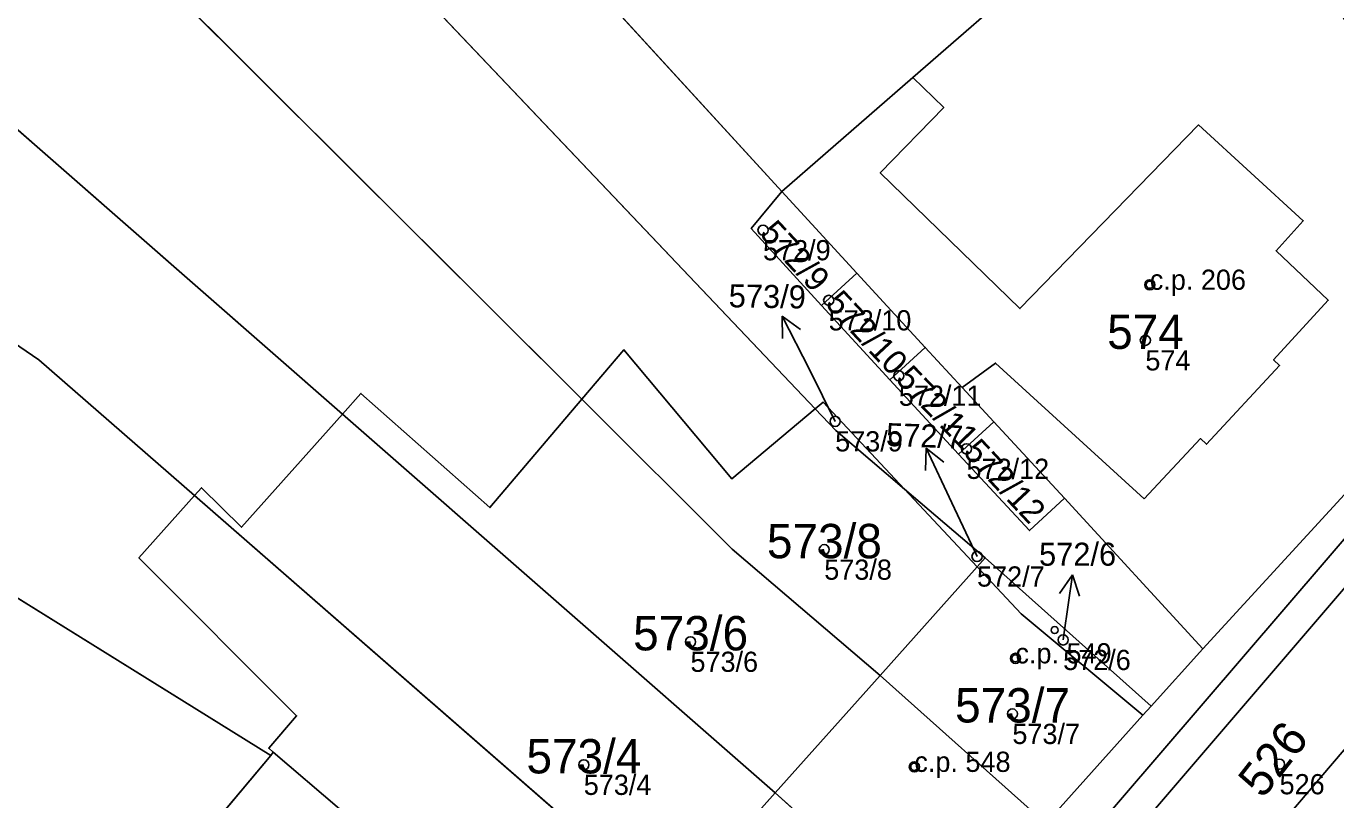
# Model space of a CAD drawing. Extents: x -603967 to -594699, y -1179315 to -1165625.
# Drawn here: x -598350.8 to -598286, y -1172389.2 to -1172351 of the extents above; entities that cross this region are included whole.
import ezdxf

# ---------------------------------------------------------------- set-up
doc = ezdxf.new("R2010")
doc.units = 0
for name, color, linetype in [('Definiční body', 7, 'Continuous'), ('Hranice parcel', 7, 'Continuous'), ('Parcelní čísla', 7, 'Continuous'), ('Polygon budovy', 7, 'Continuous'), ('Polygon parcely', 7, 'Continuous'), ('Pop  PČ popisy', 7, 'Continuous'), ('Vnitřní kresba', 7, 'Continuous'), ('Značky budov', 7, 'Continuous')]:
    doc.layers.add(name, color=color, linetype=linetype)

msp = doc.modelspace()

# ---------------------------------------------------------------- linework, layer by layer
at = {"layer": 'Definiční body'}
for centre in [(-598314.31, -1172361.04994), (-598295.17, -1172363.74994), (-598311.06, -1172364.51994), (-598295.39, -1172366.49994), (-598307.59, -1172368.24994), (-598310.74, -1172370.50994), (-598304.24, -1172371.86994), (-598311.28, -1172376.85994), (-598303.72, -1172377.19994), (-598299.46, -1172381.32994), (-598317.9, -1172381.41994), (-598301.82, -1172382.23994), (-598301.97, -1172384.98994), (-598323.18, -1172387.50994), (-598306.82, -1172387.60994), (-598288.75, -1172387.47994)]:
    msp.add_circle(centre, 0.25, dxfattribs=at)
at = {"layer": 'Hranice parcel'}
for p, q in [((-598360.84, -1172307.26), (-598313.38, -1172359.14)), ((-598360.92, -1172318.08), (-598311.73, -1172369.89)), ((-598365.59, -1172327.23), (-598323.27, -1172369.42)), ((-598335.12, -1172370.15), (-598371.33, -1172338.45)), ((-598313.38, -1172359.14), (-598309.67, -1172363.17)), ((-598338.66, -1172387.05), (-598380.8, -1172360.85)), ((-598311.41, -1172364.77), (-598309.67, -1172363.17)), ((-598309.67, -1172363.17), (-598306.28, -1172366.85)), ((-598308.03, -1172368.45), (-598311.41, -1172364.77)), ((-598308.03, -1172368.45), (-598306.28, -1172366.85)), ((-598304.63, -1172372.13), (-598308.03, -1172368.45)), ((-598335.12, -1172370.15), (-598334.21, -1172369.13)), ((-598311.73, -1172369.89), (-598315.86, -1172373.35)), ((-598313.71, -1172388.9), (-598335.12, -1172370.15)), ((-598304.63, -1172372.13), (-598302.89, -1172370.53)), ((-598302.89, -1172370.53), (-598299.4, -1172374.32)), ((-598301.13, -1172375.92), (-598304.63, -1172372.13)), ((-598342.44, -1172374.18), (-598342.1, -1172373.8)), ((-598303.71, -1172377.71), (-598307.31, -1172373.86)), ((-598303.32, -1172377.27), (-598307.31, -1172373.86)), ((-598345.19, -1172377.27), (-598342.44, -1172374.18)), ((-598342.44, -1172374.18), (-598318.91, -1172394.72)), ((-598299.4, -1172374.32), (-598301.13, -1172375.92)), ((-598299.4, -1172374.32), (-598292.55, -1172381.77)), ((-598308.52, -1172383.09), (-598303.71, -1172377.71)), ((-598303.71, -1172377.71), (-598303.32, -1172377.27)), ((-598303.32, -1172377.27), (-598295.11, -1172384.6)), ((-598292.55, -1172381.77), (-598295.11, -1172384.6)), ((-598308.52, -1172383.09), (-598313.71, -1172388.9)), ((-598300.32, -1172390.41), (-598308.52, -1172383.09)), ((-598295.11, -1172384.6), (-598295.52, -1172385.05)), ((-598295.52, -1172385.05), (-598300.32, -1172390.41)), ((-598338.55, -1172386.88), (-598338.66, -1172387.05)), ((-598338.66, -1172387.05), (-598344.37, -1172393.85)), ((-598313.71, -1172388.9), (-598318.91, -1172394.72)), ((-598305.52, -1172396.22), (-598313.71, -1172388.9))]:
    msp.add_line(p, q, dxfattribs=at)
for points in [[(-598208.6, -1172325.98), (-598232.59, -1172340.88), (-598245.1, -1172347.44), (-598251.15, -1172350.71), (-598259.95, -1172355.78), (-598275.94, -1172367.17), (-598282.35, -1172372.62), (-598325.36, -1172422.74), (-598333.81, -1172431.52), (-598341.61, -1172438.77), (-598351.16, -1172447.17), (-598359.7, -1172454.16), (-598366.26, -1172459.52), (-598371.85, -1172462.43), (-598378.96, -1172465.7), (-598384.66, -1172468.38), (-598391.37, -1172469.58), (-598402.17, -1172469.66)], [(-598291.99, -1172340.53), (-598294.59, -1172342.79), (-598306.89, -1172353.49), (-598313.38, -1172359.14)], [(-598342.44, -1172374.18), (-598350.14, -1172367.46), (-598376.82, -1172349.2)], [(-598311.41, -1172364.77), (-598314.89, -1172360.97), (-598313.38, -1172359.14)], [(-598275.29, -1172363.07), (-598277.99, -1172365.89), (-598292.55, -1172381.77)], [(-598306.28, -1172366.85), (-598304.45, -1172368.84), (-598302.89, -1172370.53)], [(-598315.86, -1172373.35), (-598321.19, -1172366.97), (-598323.27, -1172369.42)], [(-598334.21, -1172369.13), (-598327.82, -1172374.78), (-598323.27, -1172369.42)], [(-598323.27, -1172369.42), (-598315.83, -1172376.84), (-598308.52, -1172383.09)], [(-598307.31, -1172373.86), (-598311.34, -1172369.56), (-598311.73, -1172369.89)], [(-598307.31, -1172373.86), (-598310.7, -1172370.97), (-598311.73, -1172369.89)], [(-598342.1, -1172373.8), (-598340.11, -1172375.75), (-598335.12, -1172370.15)], [(-598338.55, -1172386.88), (-598338.77, -1172386.69), (-598337.39, -1172385.08), (-598345.19, -1172377.27)], [(-598303.71, -1172377.71), (-598301.54, -1172380.03), (-598295.52, -1172385.05)], [(-598323.9, -1172400.3), (-598325.08, -1172399.2), (-598335.27, -1172389.68), (-598338.55, -1172386.88)]]:
    msp.add_lwpolyline(points, dxfattribs=at)
at = {"layer": 'Polygon budovy'}
for points in [[(-598295.45, -1172374.35), (-598292.67, -1172371.36), (-598292.37, -1172371.64), (-598288.75, -1172367.75), (-598289.05, -1172367.47), (-598286.34, -1172364.52), (-598288.92, -1172362.07), (-598287.58, -1172360.58), (-598292.76, -1172355.84), (-598301.6, -1172364.93), (-598308.51, -1172358.21), (-598305.37, -1172354.97), (-598306.89, -1172353.49), (-598313.38, -1172359.14), (-598309.67, -1172363.17), (-598306.28, -1172366.85), (-598304.45, -1172368.84), (-598302.8, -1172367.63)], [(-598303.32, -1172377.27), (-598303.71, -1172377.71), (-598308.52, -1172383.09), (-598300.32, -1172390.41), (-598295.52, -1172385.05), (-598295.11, -1172384.6)], [(-598313.71, -1172388.9), (-598305.52, -1172396.22), (-598300.32, -1172390.41), (-598308.52, -1172383.09)], [(-598318.91, -1172394.72), (-598310.61, -1172402.14), (-598308.68, -1172399.76), (-598305.52, -1172396.22), (-598313.71, -1172388.9)]]:
    msp.add_lwpolyline(points, close=True, dxfattribs=at)
at = {"layer": 'Polygon parcely'}
for points in [[(-598197.5, -1172257.68), (-598202.71, -1172301.27), (-598203.09, -1172311.78), (-598203.76, -1172315.82), (-598204.5, -1172318.52), (-598208.6, -1172325.98), (-598232.59, -1172340.88), (-598245.1, -1172347.44), (-598251.15, -1172350.71), (-598259.95, -1172355.78), (-598275.94, -1172367.17), (-598282.35, -1172372.62), (-598325.36, -1172422.74), (-598333.81, -1172431.52), (-598341.61, -1172438.77), (-598351.16, -1172447.17)], [(-598251.9, -1172349.8), (-598268.41, -1172360.45), (-598275.29, -1172363.07), (-598277.99, -1172365.89), (-598292.55, -1172381.77), (-598295.11, -1172384.6), (-598295.52, -1172385.05), (-598300.32, -1172390.41), (-598305.52, -1172396.22), (-598308.68, -1172399.76), (-598308.57, -1172399.86), (-598310.61, -1172402.14), (-598315.81, -1172407.95), (-598322.24, -1172415.66), (-598328.71, -1172423.43), (-598332.61, -1172428.09), (-598338.89, -1172434.55), (-598350.85, -1172445.13)], [(-598351.16, -1172447.17), (-598341.61, -1172438.77), (-598333.81, -1172431.52), (-598325.36, -1172422.74), (-598282.35, -1172372.62), (-598275.94, -1172367.17), (-598259.95, -1172355.78), (-598251.15, -1172350.71)]]:
    msp.add_lwpolyline(points, dxfattribs=at)
for points in [[(-598360.84, -1172307.26), (-598313.38, -1172359.14), (-598306.89, -1172353.49), (-598294.59, -1172342.79), (-598291.99, -1172340.53), (-598317.36, -1172294.5), (-598319.17, -1172285.68), (-598323.75, -1172287.38), (-598355.9, -1172299.33), (-598365.81, -1172301.83)], [(-598311.41, -1172364.77), (-598314.89, -1172360.97), (-598313.38, -1172359.14), (-598360.84, -1172307.26), (-598375.65, -1172336.24), (-598371.33, -1172338.45), (-598365.59, -1172327.23), (-598360.92, -1172318.08), (-598311.73, -1172369.89), (-598311.34, -1172369.56), (-598307.31, -1172373.86), (-598303.32, -1172377.27), (-598295.11, -1172384.6), (-598292.55, -1172381.77), (-598299.4, -1172374.32), (-598301.13, -1172375.92), (-598304.63, -1172372.13), (-598308.03, -1172368.45)], [(-598323.27, -1172369.42), (-598321.19, -1172366.97), (-598315.86, -1172373.35), (-598311.73, -1172369.89), (-598360.92, -1172318.08), (-598365.59, -1172327.23)], [(-598334.21, -1172369.13), (-598327.82, -1172374.78), (-598323.27, -1172369.42), (-598365.59, -1172327.23), (-598371.33, -1172338.45), (-598335.12, -1172370.15)], [(-598376.82, -1172349.2), (-598350.14, -1172367.46), (-598342.44, -1172374.18), (-598342.1, -1172373.8), (-598340.11, -1172375.75), (-598335.12, -1172370.15), (-598371.33, -1172338.45)], [(-598306.89, -1172353.49), (-598313.38, -1172359.14), (-598309.67, -1172363.17), (-598306.28, -1172366.85), (-598304.45, -1172368.84), (-598302.89, -1172370.53), (-598299.4, -1172374.32), (-598292.55, -1172381.77), (-598277.99, -1172365.89), (-598275.29, -1172363.07), (-598283.64, -1172353.58), (-598286.63, -1172348.91), (-598291.99, -1172340.53), (-598294.59, -1172342.79)], [(-598337.39, -1172385.08), (-598345.19, -1172377.27), (-598342.44, -1172374.18), (-598350.14, -1172367.46), (-598376.82, -1172349.2), (-598382.27, -1172359.81), (-598380.8, -1172360.85), (-598338.66, -1172387.05), (-598338.55, -1172386.88), (-598338.77, -1172386.69)], [(-598309.67, -1172363.17), (-598313.38, -1172359.14), (-598314.89, -1172360.97), (-598311.41, -1172364.77)], [(-598338.66, -1172387.05), (-598380.8, -1172360.85), (-598383.7, -1172368.62), (-598384.39, -1172370.47), (-598344.37, -1172393.85)], [(-598308.03, -1172368.45), (-598306.28, -1172366.85), (-598309.67, -1172363.17), (-598311.41, -1172364.77)], [(-598302.89, -1172370.53), (-598304.45, -1172368.84), (-598306.28, -1172366.85), (-598308.03, -1172368.45), (-598304.63, -1172372.13)], [(-598311.73, -1172369.89), (-598315.86, -1172373.35), (-598321.19, -1172366.97), (-598323.27, -1172369.42), (-598315.83, -1172376.84), (-598308.52, -1172383.09), (-598303.71, -1172377.71), (-598307.31, -1172373.86), (-598310.7, -1172370.97)], [(-598308.52, -1172383.09), (-598315.83, -1172376.84), (-598323.27, -1172369.42), (-598327.82, -1172374.78), (-598334.21, -1172369.13), (-598335.12, -1172370.15), (-598313.71, -1172388.9)], [(-598311.34, -1172369.56), (-598311.73, -1172369.89), (-598310.7, -1172370.97), (-598307.31, -1172373.86)], [(-598335.12, -1172370.15), (-598340.11, -1172375.75), (-598342.1, -1172373.8), (-598342.44, -1172374.18), (-598318.91, -1172394.72), (-598313.71, -1172388.9)], [(-598299.4, -1172374.32), (-598302.89, -1172370.53), (-598304.63, -1172372.13), (-598301.13, -1172375.92)], [(-598303.32, -1172377.27), (-598307.31, -1172373.86), (-598303.71, -1172377.71)], [(-598323.9, -1172400.3), (-598318.91, -1172394.72), (-598342.44, -1172374.18), (-598345.19, -1172377.27), (-598337.39, -1172385.08), (-598338.77, -1172386.69), (-598338.55, -1172386.88), (-598335.27, -1172389.68), (-598325.08, -1172399.2)], [(-598300.32, -1172390.41), (-598295.52, -1172385.05), (-598301.54, -1172380.03), (-598303.71, -1172377.71), (-598308.52, -1172383.09)], [(-598303.71, -1172377.71), (-598301.54, -1172380.03), (-598295.52, -1172385.05), (-598295.11, -1172384.6), (-598303.32, -1172377.27)], [(-598308.52, -1172383.09), (-598313.71, -1172388.9), (-598305.52, -1172396.22), (-598300.32, -1172390.41)], [(-598338.55, -1172386.88), (-598338.66, -1172387.05), (-598344.37, -1172393.85), (-598342.01, -1172395.94), (-598338.74, -1172398.83), (-598331.45, -1172406.84), (-598329.84, -1172408.49), (-598329.98, -1172408.62), (-598328.95, -1172409.67), (-598322.24, -1172415.66), (-598315.81, -1172407.95), (-598320.42, -1172403.55), (-598323.9, -1172400.3), (-598325.08, -1172399.2), (-598335.27, -1172389.68)], [(-598313.71, -1172388.9), (-598318.91, -1172394.72), (-598310.61, -1172402.14), (-598308.57, -1172399.86), (-598308.68, -1172399.76), (-598305.52, -1172396.22)]]:
    msp.add_lwpolyline(points, close=True, dxfattribs=at)
at = {"layer": 'Pop  PČ popisy'}
for p, q in [((-598312, -1172367.97), (-598313.362, -1172365.296)), ((-598313.362, -1172365.296), (-598312.462, -1172365.961)), ((-598313.362, -1172365.296), (-598313.354, -1172366.416)), ((-598310.74, -1172370.51), (-598312, -1172367.97)), ((-598306.238, -1172371.83), (-598306.269, -1172372.949)), ((-598304.97, -1172374.55), (-598306.238, -1172371.83)), ((-598306.238, -1172371.83), (-598305.361, -1172372.526)), ((-598303.72, -1172377.2), (-598304.97, -1172374.55)), ((-598299.002, -1172378.108), (-598299.638, -1172379.03)), ((-598299.42, -1172381.08), (-598299.002, -1172378.108)), ((-598299.002, -1172378.108), (-598298.646, -1172379.17)), ((-598299.46, -1172381.33), (-598299.42, -1172381.08))]:
    msp.add_line(p, q, dxfattribs=at)
at = {"layer": 'Vnitřní kresba'}
for p, q in [((-598306.89, -1172353.49), (-598305.37, -1172354.97)), ((-598305.37, -1172354.97), (-598308.51, -1172358.21)), ((-598301.6, -1172364.93), (-598292.76, -1172355.84)), ((-598292.76, -1172355.84), (-598287.58, -1172360.58)), ((-598308.51, -1172358.21), (-598301.6, -1172364.93)), ((-598287.58, -1172360.58), (-598288.92, -1172362.07)), ((-598288.92, -1172362.07), (-598286.34, -1172364.52)), ((-598286.34, -1172364.52), (-598289.05, -1172367.47)), ((-598289.05, -1172367.47), (-598288.75, -1172367.75)), ((-598302.8, -1172367.63), (-598304.45, -1172368.84)), ((-598295.45, -1172374.35), (-598302.8, -1172367.63)), ((-598288.75, -1172367.75), (-598292.37, -1172371.64)), ((-598292.67, -1172371.36), (-598295.45, -1172374.35)), ((-598292.37, -1172371.64), (-598292.67, -1172371.36)), ((-598324.18, -1172423.83), (-598281.17, -1172373.66)), ((-598320.27, -1172427.43), (-598277.42, -1172377.22))]:
    msp.add_line(p, q, dxfattribs=at)
at = {"layer": 'Značky budov'}
for centre in [(-598295.1768, -1172363.74916), (-598299.8768, -1172380.83916), (-598301.8268, -1172382.23916), (-598306.8268, -1172387.60916)]:
    msp.add_circle(centre, 0.175, dxfattribs=at)

# ---------------------------------------------------------------- texts
at = {"layer": 'Definiční body'}
for s, p in [('572/9', (-598314.31, -1172362.539)), ('c.p. 206', (-598295.17, -1172364)), ('572/10', (-598311.06, -1172366.009)), ('574', (-598295.39, -1172367.989)), ('572/11', (-598307.59, -1172369.739)), ('573/9', (-598310.74, -1172371.999)), ('572/12', (-598304.24, -1172373.359)), ('573/8', (-598311.28, -1172378.349)), ('572/7', (-598303.72, -1172378.689)), ('c.p. 549', (-598301.82, -1172382.49)), ('572/6', (-598299.46, -1172382.819)), ('573/6', (-598317.9, -1172382.909)), ('573/7', (-598301.97, -1172386.479)), ('c.p. 548', (-598306.82, -1172387.86)), ('573/4', (-598323.18, -1172388.999)), ('526', (-598288.75, -1172388.969))]:
    msp.add_text(s, height=0.999996, dxfattribs=at).set_placement(p)
at = {"layer": 'Parcelní čísla'}
for s, height, rotation, p in [('572/9', 1.2, 313, (-598314.529, -1172361.254)), ('573/9', 1.138998, 359, (-598316.014, -1172364.861)), ('572/10', 1.2, 313, (-598311.279, -1172364.724)), ('572/11', 1.2, 313.9999972, (-598307.805, -1172368.458)), ('572/7', 1.138998, 358, (-598308.238, -1172371.728)), ('572/12', 1.2, 313, (-598304.459, -1172372.074)), ('526', 1.699998, 52, (-598289.579, -1172389.231))]:
    msp.add_text(s, height=height, rotation=rotation, dxfattribs=at).set_placement(p)
for s, height, p in [('574', 1.699998, (-598297.28, -1172366.925)), ('573/8', 1.699998, (-598314.116, -1172377.285)), ('572/6', 1.138998, (-598300.65, -1172377.654)), ('573/6', 1.699998, (-598320.736, -1172381.845)), ('573/7', 1.699998, (-598304.806, -1172385.415)), ('573/4', 1.699998, (-598326.016, -1172387.935))]:
    msp.add_text(s, height=height, dxfattribs=at).set_placement(p)

doc.saveas('drawing.dxf')
